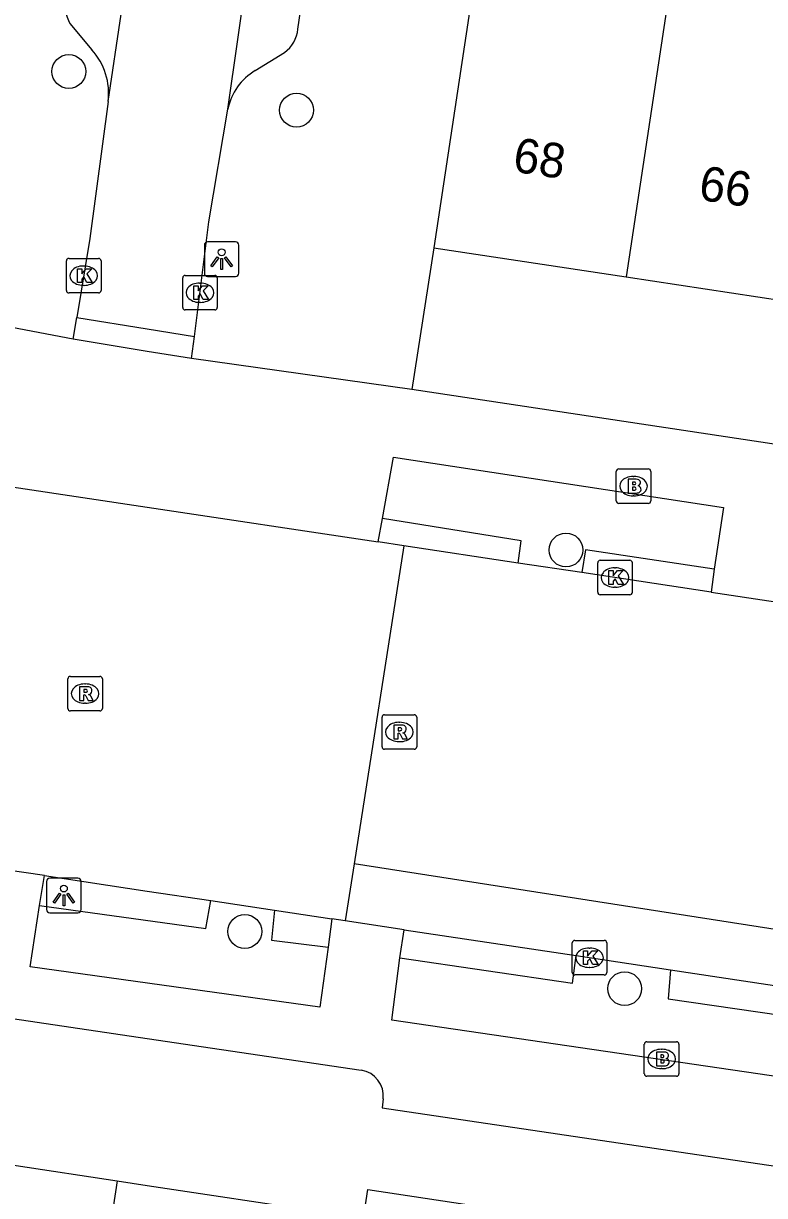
# Model space of a CAD drawing. Extents: x 163010 to 163853, y 382793 to 383982.
# Drawn here: x 163496.42 to 163517.86, y 383417.14 to 383451.04 of the extents above; entities that cross this region are included whole.
import ezdxf

# ---------------------------------------------------------------- set-up
doc = ezdxf.new("R2010")
doc.units = 0
for name, color, linetype in [('IMGEO_Boom', 7, 'Continuous'), ('IMGEO_Brandkraan', 7, 'Continuous'), ('IMGEO_Kolk', 7, 'Continuous'), ('IMGEO_Lichtpunt', 7, 'Continuous'), ('IMGEO_Pand', 7, 'Continuous'), ('IMGEO_Pand_nummerreeks', 7, 'Continuous'), ('IMGEO_Parkeervlak_gesloten', 7, 'Continuous'), ('IMGEO_Rijbaan_lokaal_gesloten', 7, 'Continuous'), ('IMGEO_Rijbaan_lokaal_open', 7, 'Continuous'), ('IMGEO_Rioolput', 7, 'Continuous'), ('IMGEO_Voetpad_open', 7, 'Continuous')]:
    doc.layers.add(name, color=color, linetype=linetype)

msp = doc.modelspace()

# ---------------------------------------------------------------- linework, layer by layer
at = {"layer": 'IMGEO_Boom'}
for centre in [(163497.732, 383449.647), (163504.321, 383448.53), (163512.115, 383435.809), (163502.823, 383424.777), (163513.813, 383423.123)]:
    msp.add_circle(centre, 0.489, dxfattribs=at)
at = {"layer": 'IMGEO_Brandkraan'}
for p, q in [((163513.644, 383438.156), (163514.496, 383438.156)), ((163513.569, 383437.23), (163513.569, 383438.082)), ((163514.057, 383437.936), (163514.082, 383437.936)), ((163514.57, 383438.082), (163514.57, 383437.23)), ((163514.496, 383437.156), (163513.644, 383437.156)), ((163514.08, 383437.376), (163514.055, 383437.376)), ((163514.382, 383420.663), (163514.382, 383421.515)), ((163514.457, 383421.589), (163515.309, 383421.589)), ((163515.383, 383421.515), (163515.383, 383420.663)), ((163514.87, 383421.369), (163514.895, 383421.369)), ((163514.893, 383420.809), (163514.868, 383420.809)), ((163515.309, 383420.589), (163514.457, 383420.589))]:
    msp.add_line(p, q, dxfattribs=at)
for points in [[(163513.644, 383438.156), (163514.496, 383438.156)], [(163513.569, 383437.23), (163513.569, 383438.082)], [(163513.917, 383437.856), (163513.917, 383437.456), (163514.13, 383437.456)], [(163514.148, 383437.856), (163513.917, 383437.856)], [(163514.096, 383437.775), (163514.042, 383437.775), (163514.042, 383437.699)], [(163514.57, 383438.082), (163514.57, 383437.23)], [(163514.042, 383437.699), (163514.095, 383437.699)], [(163514.104, 383437.623), (163514.042, 383437.623), (163514.042, 383437.542)], [(163514.042, 383437.542), (163514.104, 383437.542)], [(163514.496, 383437.156), (163513.644, 383437.156)], [(163514.382, 383420.663), (163514.382, 383421.515)], [(163514.457, 383421.589), (163515.309, 383421.589)], [(163515.383, 383421.515), (163515.383, 383420.663)], [(163514.73, 383421.289), (163514.73, 383420.889), (163514.943, 383420.889)], [(163514.961, 383421.289), (163514.73, 383421.289)], [(163514.909, 383421.208), (163514.855, 383421.208), (163514.855, 383421.132)], [(163514.855, 383421.132), (163514.908, 383421.132)], [(163514.917, 383421.056), (163514.855, 383421.056), (163514.855, 383420.975)], [(163514.855, 383420.975), (163514.917, 383420.975)], [(163515.309, 383420.589), (163514.457, 383420.589)]]:
    msp.add_lwpolyline(points, dxfattribs=at)
for centre, radius, start, end in [((163513.646, 383438.08), 0.0765, 91.552, 178.448), ((163513.646, 383438.08), 0.0765, 91.552, 178.448), ((163514.494, 383438.08), 0.0765, 1.552, 88.448), ((163514.494, 383438.08), 0.0765, 1.552, 88.448), ((163514.097, 383437.737), 0.0379, 267.8285, 90.9355), ((163514.152, 383437.711), 0.145, 59.4692, 91.5367), ((163514.177, 383437.758), 0.0922, 285.5137, 58.1501), ((163514.105, 383437.582), 0.0404, 269.8759, 90.5077), ((163514.136, 383437.707), 0.251, 268.6676, 293.5347), ((163514.182, 383437.566), 0.105, 301.3115, 78.989), ((163513.646, 383437.232), 0.0765, 181.552, 268.448), ((163513.646, 383437.232), 0.0765, 181.552, 268.448), ((163514.494, 383437.232), 0.0765, 271.552, 358.448), ((163514.494, 383437.232), 0.0765, 271.552, 358.448), ((163514.459, 383421.513), 0.0765, 91.552, 178.448), ((163514.459, 383421.513), 0.0765, 91.552, 178.448), ((163515.307, 383421.513), 0.0765, 1.552, 88.448), ((163515.307, 383421.513), 0.0765, 1.552, 88.448), ((163514.91, 383421.17), 0.0379, 267.8285, 90.9355), ((163514.965, 383421.144), 0.145, 59.4692, 91.5367), ((163514.99, 383421.191), 0.0922, 285.5137, 58.1501), ((163514.918, 383421.015), 0.0404, 269.8759, 90.5077), ((163514.949, 383421.14), 0.251, 268.6676, 293.5347), ((163514.995, 383420.999), 0.105, 301.3115, 78.989), ((163514.459, 383420.665), 0.0765, 181.552, 268.448), ((163514.459, 383420.665), 0.0765, 181.552, 268.448), ((163515.307, 383420.665), 0.0765, 271.552, 358.448), ((163515.307, 383420.665), 0.0765, 271.552, 358.448)]:
    msp.add_arc(centre, radius, start, end, dxfattribs=at)
for centre, major_axis, ratio, start_param, end_param in [((163514.056, 383437.656), (-0.387, 0.002), 0.722429, 4.712389, 7.853982), ((163514.081, 383437.656), (-0.39, 0.002), 0.717154, 1.570796, 4.712389), ((163514.869, 383421.089), (-0.387, 0.002), 0.722429, 4.712389, 7.853982), ((163514.894, 383421.089), (-0.39, 0.002), 0.717154, 1.570796, 4.712389)]:
    msp.add_ellipse(centre, major_axis=major_axis, ratio=ratio, start_param=start_param, end_param=end_param, dxfattribs=at)
at = {"layer": 'IMGEO_Kolk'}
for p, q in [((163497.738, 383444.243), (163498.59, 383444.243)), ((163497.663, 383443.317), (163497.663, 383444.169)), ((163498.151, 383444.023), (163498.176, 383444.023)), ((163498.664, 383444.169), (163498.664, 383443.317)), ((163501.027, 383442.825), (163501.027, 383443.677)), ((163501.102, 383443.751), (163501.954, 383443.751)), ((163501.515, 383443.531), (163501.54, 383443.531)), ((163502.028, 383443.677), (163502.028, 383442.825)), ((163498.59, 383443.243), (163497.738, 383443.243)), ((163498.174, 383443.463), (163498.149, 383443.463)), ((163501.538, 383442.971), (163501.513, 383442.971)), ((163501.954, 383442.751), (163501.102, 383442.751)), ((163513.034, 383434.586), (163513.034, 383435.438)), ((163513.109, 383435.512), (163513.961, 383435.512)), ((163514.035, 383435.438), (163514.035, 383434.586)), ((163513.522, 383435.292), (163513.547, 383435.292)), ((163513.545, 383434.732), (163513.52, 383434.732)), ((163513.961, 383434.512), (163513.109, 383434.512)), ((163512.297, 383423.592), (163512.297, 383424.444)), ((163512.372, 383424.518), (163513.224, 383424.518)), ((163512.785, 383424.298), (163512.81, 383424.298)), ((163513.298, 383424.444), (163513.298, 383423.592)), ((163513.224, 383423.518), (163512.372, 383423.518)), ((163512.808, 383423.738), (163512.783, 383423.738))]:
    msp.add_line(p, q, dxfattribs=at)
for points in [[(163497.738, 383444.243), (163498.59, 383444.243)], [(163497.663, 383443.317), (163497.663, 383444.169)], [(163497.984, 383443.943), (163498.107, 383443.943), (163498.107, 383443.792), (163498.237, 383443.943), (163498.401, 383443.943), (163498.255, 383443.792), (163498.408, 383443.543), (163498.256, 383443.543), (163498.171, 383443.707), (163498.107, 383443.64), (163498.107, 383443.543), (163497.984, 383443.543), (163497.984, 383443.943)], [(163498.664, 383444.169), (163498.664, 383443.317)], [(163501.027, 383442.825), (163501.027, 383443.677)], [(163501.102, 383443.751), (163501.954, 383443.751)], [(163502.028, 383443.677), (163502.028, 383442.825)], [(163498.59, 383443.243), (163497.738, 383443.243)], [(163501.348, 383443.451), (163501.471, 383443.451), (163501.471, 383443.3), (163501.601, 383443.451), (163501.765, 383443.451), (163501.619, 383443.3), (163501.772, 383443.051), (163501.62, 383443.051), (163501.535, 383443.215), (163501.471, 383443.148), (163501.471, 383443.051), (163501.348, 383443.051), (163501.348, 383443.451)], [(163501.954, 383442.751), (163501.102, 383442.751)], [(163513.034, 383434.586), (163513.034, 383435.438)], [(163513.109, 383435.512), (163513.961, 383435.512)], [(163514.035, 383435.438), (163514.035, 383434.586)], [(163513.355, 383435.212), (163513.478, 383435.212), (163513.478, 383435.061), (163513.608, 383435.212), (163513.772, 383435.212), (163513.626, 383435.061), (163513.779, 383434.812), (163513.627, 383434.812), (163513.542, 383434.976), (163513.478, 383434.909), (163513.478, 383434.812), (163513.355, 383434.812), (163513.355, 383435.212)], [(163513.961, 383434.512), (163513.109, 383434.512)], [(163512.297, 383423.592), (163512.297, 383424.444)], [(163512.372, 383424.518), (163513.224, 383424.518)], [(163512.618, 383424.218), (163512.741, 383424.218), (163512.741, 383424.067), (163512.871, 383424.218), (163513.035, 383424.218), (163512.889, 383424.067), (163513.042, 383423.818), (163512.89, 383423.818), (163512.805, 383423.982), (163512.741, 383423.915), (163512.741, 383423.818), (163512.618, 383423.818), (163512.618, 383424.218)], [(163513.298, 383424.444), (163513.298, 383423.592)], [(163513.224, 383423.518), (163512.372, 383423.518)]]:
    msp.add_lwpolyline(points, dxfattribs=at)
for centre, start, end in [((163497.74, 383444.167), 91.552, 178.448), ((163497.74, 383444.167), 91.552, 178.448), ((163498.588, 383444.167), 1.552, 88.448), ((163498.588, 383444.167), 1.552, 88.448), ((163501.104, 383443.675), 91.552, 178.448), ((163501.104, 383443.675), 91.552, 178.448), ((163501.952, 383443.675), 1.552, 88.448), ((163501.952, 383443.675), 1.552, 88.448), ((163497.74, 383443.319), 181.552, 268.448), ((163497.74, 383443.319), 181.552, 268.448), ((163498.588, 383443.319), 271.552, 358.448), ((163498.588, 383443.319), 271.552, 358.448), ((163501.104, 383442.827), 181.552, 268.448), ((163501.104, 383442.827), 181.552, 268.448), ((163501.952, 383442.827), 271.552, 358.448), ((163501.952, 383442.827), 271.552, 358.448), ((163513.111, 383435.436), 91.552, 178.448), ((163513.111, 383435.436), 91.552, 178.448), ((163513.959, 383435.436), 1.552, 88.448), ((163513.959, 383435.436), 1.552, 88.448), ((163513.111, 383434.588), 181.552, 268.448), ((163513.111, 383434.588), 181.552, 268.448), ((163513.959, 383434.588), 271.552, 358.448), ((163513.959, 383434.588), 271.552, 358.448), ((163512.374, 383424.442), 91.552, 178.448), ((163512.374, 383424.442), 91.552, 178.448), ((163513.222, 383424.442), 1.552, 88.448), ((163513.222, 383424.442), 1.552, 88.448), ((163512.374, 383423.594), 181.552, 268.448), ((163512.374, 383423.594), 181.552, 268.448), ((163513.222, 383423.594), 271.552, 358.448), ((163513.222, 383423.594), 271.552, 358.448)]:
    msp.add_arc(centre, 0.0765, start, end, dxfattribs=at)
for centre, major_axis, ratio, start_param, end_param in [((163498.15, 383443.743), (-0.387, 0.002), 0.722429, 4.712389, 7.853982), ((163498.175, 383443.743), (-0.39, 0.002), 0.717154, 1.570796, 4.712389), ((163501.514, 383443.251), (-0.387, 0.002), 0.722429, 4.712389, 7.853982), ((163501.539, 383443.251), (-0.39, 0.002), 0.717154, 1.570796, 4.712389), ((163513.521, 383435.012), (-0.387, 0.002), 0.722429, 4.712389, 7.853982), ((163513.546, 383435.012), (-0.39, 0.002), 0.717154, 1.570796, 4.712389), ((163512.784, 383424.018), (-0.387, 0.002), 0.722429, 4.712389, 7.853982), ((163512.809, 383424.018), (-0.39, 0.002), 0.717154, 1.570796, 4.712389)]:
    msp.add_ellipse(centre, major_axis=major_axis, ratio=ratio, start_param=start_param, end_param=end_param, dxfattribs=at)
at = {"layer": 'IMGEO_Lichtpunt'}
for p, q in [((163501.655, 383444.623), (163501.655, 383443.816)), ((163501.655, 383444.623), (163501.655, 383443.816)), ((163502.557, 383444.718), (163501.749, 383444.718)), ((163502.557, 383444.718), (163501.749, 383444.718)), ((163502.651, 383443.816), (163502.651, 383444.623)), ((163502.651, 383443.816), (163502.651, 383444.623)), ((163501.749, 383443.722), (163502.557, 383443.722)), ((163501.749, 383443.722), (163502.557, 383443.722)), ((163497.09, 383426.22), (163497.09, 383425.413)), ((163497.09, 383426.22), (163497.09, 383425.413)), ((163497.992, 383426.315), (163497.184, 383426.315)), ((163497.992, 383426.315), (163497.184, 383426.315)), ((163498.086, 383425.413), (163498.086, 383426.22)), ((163498.086, 383425.413), (163498.086, 383426.22)), ((163497.184, 383425.319), (163497.992, 383425.319)), ((163497.184, 383425.319), (163497.992, 383425.319))]:
    msp.add_line(p, q, dxfattribs=at)
for points in [[(163502.029, 383444.287), (163502.068, 383444.259), (163501.88, 383443.997), (163501.842, 383444.024), (163502.029, 383444.287)], [(163502.131, 383444.239), (163502.178, 383444.239), (163502.178, 383443.917), (163502.131, 383443.917), (163502.131, 383444.239)], [(163502.241, 383444.259), (163502.279, 383444.286), (163502.466, 383444.024), (163502.427, 383443.996), (163502.241, 383444.259)], [(163497.464, 383425.884), (163497.503, 383425.856), (163497.315, 383425.594), (163497.277, 383425.621), (163497.464, 383425.884)], [(163497.676, 383425.856), (163497.714, 383425.883), (163497.901, 383425.621), (163497.862, 383425.593), (163497.676, 383425.856)], [(163497.566, 383425.836), (163497.613, 383425.836), (163497.613, 383425.514), (163497.566, 383425.514), (163497.566, 383425.836)]]:
    msp.add_lwpolyline(points, dxfattribs=at)
for centre in [(163502.154, 383444.421), (163497.589, 383426.018)]:
    msp.add_circle(centre, 0.0994, dxfattribs=at)
for centre, start, end in [((163501.749, 383444.623), 90, 180), ((163501.749, 383444.623), 90, 180), ((163502.557, 383444.623), 0, 90), ((163502.557, 383444.623), 0, 90), ((163501.749, 383443.816), 180, 270), ((163501.749, 383443.816), 180, 270), ((163502.557, 383443.816), 270, 0), ((163502.557, 383443.816), 270, 360), ((163497.184, 383426.22), 90, 180), ((163497.184, 383426.22), 90, 180), ((163497.992, 383426.22), 0, 90), ((163497.992, 383426.22), 0, 90), ((163497.184, 383425.413), 180, 270), ((163497.184, 383425.413), 180, 270), ((163497.992, 383425.413), 270, 0), ((163497.992, 383425.413), 270, 360)]:
    msp.add_arc(centre, 0.0946, start, end, dxfattribs=at)
at = {"layer": 'IMGEO_Pand'}
for points in [[(163510.103, 383456.507), (163509.511, 383452.598), (163508.293, 383444.553)], [(163515.667, 383455.665), (163515.074, 383451.755), (163513.855, 383443.711)], [(163508.293, 383444.553), (163513.855, 383443.711)], [(163513.855, 383443.711), (163519.194, 383442.902)], [(163493.275, 383418.449), (163499.127, 383417.564)], [(163499.127, 383417.564), (163500, 383417.432), (163505.135, 383416.655), (163504.411, 383411.708), (163503.863, 383407.96), (163500, 383408.539), (163497.81, 383408.867)], [(163499.127, 383417.564), (163497.81, 383408.867)], [(163518.967, 383402.372), (163518.857, 383401.671), (163518.449, 383401.736), (163519.01, 383405.448), (163509.418, 383406.897), (163508.597, 383401.468), (163504.088, 383402.149), (163506.38, 383417.316), (163529.727, 383413.788), (163527.568, 383400.047), (163527.312, 383400.088), (163527.462, 383401.037), (163518.967, 383402.372)]]:
    msp.add_lwpolyline(points, dxfattribs=at)
at = {"layer": 'IMGEO_Parkeervlak_gesloten'}
msp.add_lwpolyline([(163512.409, 383424.078), (163515.136, 383423.669)], dxfattribs=at)
at = {"layer": 'IMGEO_Rijbaan_lokaal_gesloten'}
for points in [[(163510.733, 383435.432), (163507.422, 383435.93)], [(163512.578, 383435.155), (163510.733, 383435.432)], [(163516.311, 383434.593), (163512.578, 383435.155)], [(163516.311, 383434.593), (163518.176, 383434.313), (163518.386, 383434.283)], [(163536.105, 383422.04), (163505.983, 383426.735)]]:
    msp.add_lwpolyline(points, dxfattribs=at)
at = {"layer": 'IMGEO_Rijbaan_lokaal_open'}
for points in [[(163498.87, 383448.785), (163500, 383456.368), (163500.429, 383459.247)], [(163502.332, 383448.561), (163503.807, 383458.846)], [(163498.87, 383448.785), (163498.345, 383444.819), (163497.963, 383442.536)], [(163501.366, 383441.982), (163501.785, 383445.305), (163502.332, 383448.561)], [(163497.857, 383441.904), (163497.963, 383442.536)], [(163497.963, 383442.536), (163500, 383442.204), (163501.366, 383441.982)], [(163501.286, 383441.346), (163500, 383441.555), (163497.857, 383441.904)], [(163501.286, 383441.346), (163501.366, 383441.982)], [(163490.683, 383438.446), (163500, 383437.046), (163506.678, 383436.042)], [(163507.422, 383435.93), (163505.983, 383426.735)], [(163507.422, 383435.93), (163506.678, 383436.042)], [(163497.033, 383426.393), (163495.834, 383426.573)], [(163505.983, 383426.735), (163505.724, 383425.081)], [(163497.033, 383426.393), (163500, 383425.945), (163501.837, 383425.668)], [(163501.837, 383425.668), (163503.682, 383425.389)], [(163503.682, 383425.389), (163505.337, 383425.139)], [(163505.724, 383425.081), (163505.337, 383425.139)]]:
    msp.add_lwpolyline(points, dxfattribs=at)
at = {"layer": 'IMGEO_Rioolput'}
for p, q in [((163497.703, 383431.229), (163497.703, 383432.081)), ((163497.778, 383432.155), (163498.63, 383432.155)), ((163498.704, 383432.081), (163498.704, 383431.229)), ((163498.191, 383431.935), (163498.216, 383431.935)), ((163498.214, 383431.375), (163498.189, 383431.375)), ((163498.63, 383431.155), (163497.778, 383431.155)), ((163506.795, 383430.12), (163506.795, 383430.972)), ((163506.87, 383431.046), (163507.722, 383431.046)), ((163507.796, 383430.972), (163507.796, 383430.12)), ((163507.283, 383430.826), (163507.308, 383430.826)), ((163507.722, 383430.046), (163506.87, 383430.046)), ((163507.306, 383430.266), (163507.281, 383430.266))]:
    msp.add_line(p, q, dxfattribs=at)
for points in [[(163497.703, 383431.229), (163497.703, 383432.081)], [(163497.778, 383432.155), (163498.63, 383432.155)], [(163498.704, 383432.081), (163498.704, 383431.229)], [(163498.292, 383431.853), (163498.04, 383431.855), (163498.04, 383431.455)], [(163498.218, 383431.774), (163498.164, 383431.774), (163498.164, 383431.693)], [(163498.164, 383431.693), (163498.216, 383431.693)], [(163498.04, 383431.455), (163498.164, 383431.455), (163498.164, 383431.617), (163498.175, 383431.617)], [(163498.222, 383431.588), (163498.293, 383431.455), (163498.433, 383431.455), (163498.368, 383431.581)], [(163498.63, 383431.155), (163497.778, 383431.155)], [(163506.795, 383430.12), (163506.795, 383430.972)], [(163506.87, 383431.046), (163507.722, 383431.046)], [(163507.796, 383430.972), (163507.796, 383430.12)], [(163507.384, 383430.744), (163507.132, 383430.746), (163507.132, 383430.346)], [(163507.31, 383430.665), (163507.256, 383430.665), (163507.256, 383430.584)], [(163507.132, 383430.346), (163507.256, 383430.346), (163507.256, 383430.508), (163507.267, 383430.508)], [(163507.256, 383430.584), (163507.308, 383430.584)], [(163507.314, 383430.479), (163507.385, 383430.346), (163507.525, 383430.346), (163507.46, 383430.472)], [(163507.722, 383430.046), (163506.87, 383430.046)]]:
    msp.add_lwpolyline(points, dxfattribs=at)
for centre, radius, start, end in [((163497.78, 383432.079), 0.0765, 91.552, 178.448), ((163497.78, 383432.079), 0.0765, 91.552, 178.448), ((163498.628, 383432.079), 0.0765, 1.552, 88.448), ((163498.628, 383432.079), 0.0765, 1.552, 88.448), ((163498.2, 383431.882), 0.19, 274.7715, 282.9687), ((163498.224, 383431.678), 0.0964, 77.0061, 93.1865), ((163498.238, 383431.735), 0.0378, 276.6634, 79.6772), ((163498.291, 383431.743), 0.109, 350.3612, 89.416), ((163498.289, 383431.743), 0.112, 277.5842, 350.9817), ((163498.174, 383431.564), 0.0533, 26.0293, 88.6989), ((163498.273, 383431.528), 0.108, 29.5134, 73.7905), ((163497.78, 383431.231), 0.0765, 181.552, 268.448), ((163497.78, 383431.231), 0.0765, 181.552, 268.448), ((163498.628, 383431.231), 0.0765, 271.552, 358.448), ((163498.628, 383431.231), 0.0765, 271.552, 358.448), ((163506.872, 383430.97), 0.0765, 91.552, 178.448), ((163506.872, 383430.97), 0.0765, 91.552, 178.448), ((163507.72, 383430.97), 0.0765, 1.552, 88.448), ((163507.72, 383430.97), 0.0765, 1.552, 88.448), ((163507.316, 383430.569), 0.0964, 77.0061, 93.1865), ((163507.33, 383430.626), 0.0378, 276.6634, 79.6772), ((163507.383, 383430.634), 0.109, 350.3612, 89.416), ((163507.266, 383430.455), 0.0533, 26.0293, 88.6989), ((163507.292, 383430.773), 0.19, 274.7715, 282.9687), ((163507.381, 383430.634), 0.112, 277.5842, 350.9817), ((163507.365, 383430.419), 0.108, 29.5134, 73.7905), ((163506.872, 383430.122), 0.0765, 181.552, 268.448), ((163506.872, 383430.122), 0.0765, 181.552, 268.448), ((163507.72, 383430.122), 0.0765, 271.552, 358.448), ((163507.72, 383430.122), 0.0765, 271.552, 358.448)]:
    msp.add_arc(centre, radius, start, end, dxfattribs=at)
for centre, major_axis, ratio, start_param, end_param in [((163498.19, 383431.655), (-0.387, 0.002), 0.722429, 4.712389, 7.853982), ((163498.215, 383431.655), (-0.39, 0.002), 0.717154, 1.570796, 4.712389), ((163507.282, 383430.546), (-0.387, 0.002), 0.722429, 4.712389, 7.853982), ((163507.307, 383430.546), (-0.39, 0.002), 0.717154, 1.570796, 4.712389)]:
    msp.add_ellipse(centre, major_axis=major_axis, ratio=ratio, start_param=start_param, end_param=end_param, dxfattribs=at)
at = {"layer": 'IMGEO_Voetpad_open'}
for points in [[(163504.359, 383450.874), (163505.094, 383455.826)], [(163497.764, 383451.038), (163498.394, 383450.275)], [(163503.127, 383449.674), (163503.974, 383450.201)], [(163508.293, 383444.553), (163507.654, 383440.454)], [(163497.857, 383441.904), (163491.869, 383443.04)], [(163507.654, 383440.454), (163501.286, 383441.346)], [(163566.955, 383431.507), (163507.654, 383440.454)], [(163506.811, 383436.719), (163507.128, 383438.498), (163516.673, 383437.041), (163516.403, 383435.256)], [(163506.678, 383436.042), (163506.811, 383436.719)], [(163510.733, 383435.432), (163510.82, 383436.079), (163506.811, 383436.719)], [(163516.403, 383435.256), (163512.677, 383435.811), (163512.578, 383435.155)], [(163516.403, 383435.256), (163516.311, 383434.593)], [(163433.277, 383430.694), (163435.008, 383430.38), (163435.313, 383430.325), (163435.496, 383431.252), (163500, 383421.683), (163506.192, 383420.764)], [(163496.885, 383425.527), (163497.033, 383426.393)], [(163496.885, 383425.527), (163501.694, 383424.866), (163501.837, 383425.668)], [(163505.234, 383424.322), (163504.997, 383422.586), (163496.612, 383423.752), (163496.885, 383425.527)], [(163503.682, 383425.389), (163503.597, 383424.529), (163505.234, 383424.322)], [(163505.337, 383425.139), (163505.234, 383424.322)], [(163507.438, 383424.824), (163505.724, 383425.081)], [(163507.309, 383424.015), (163507.438, 383424.824)], [(163507.438, 383424.824), (163512.409, 383424.078)], [(163532.11, 383420.314), (163531.868, 383418.579), (163507.075, 383422.213), (163507.309, 383424.015)], [(163507.309, 383424.015), (163512.307, 383423.278), (163512.409, 383424.078)], [(163515.136, 383423.669), (163515.068, 383422.832), (163526.246, 383421.205), (163526.327, 383421.997)], [(163515.136, 383423.669), (163517.959, 383423.246), (163526.327, 383421.997)], [(163506.828, 383419.94), (163506.799, 383419.679), (163530.144, 383416.217)]]:
    msp.add_lwpolyline(points, dxfattribs=at)
for centre, radius, start, end in [((163498.938, 383451.664), 1.33, 174.819, 208.0666), ((163503.4, 383450.976), 0.965, 306.5381, 353.9172), ((163497.043, 383449.022), 1.842, 352.5953, 42.8382), ((163503.991, 383448.216), 1.694, 120.6575, 168.2671), ((163506.082, 383420.021), 0.751, 353.7869, 81.5382)]:
    msp.add_arc(centre, radius, start, end, dxfattribs=at)

# ---------------------------------------------------------------- texts
at = {"layer": 'IMGEO_Pand_nummerreeks'}
for s, p in [('68', (163510.546, 383446.76)), ('66', (163515.923, 383445.945))]:
    msp.add_text(s, height=1, rotation=351.3884, dxfattribs=at).set_placement(p)

doc.saveas('drawing.dxf')
